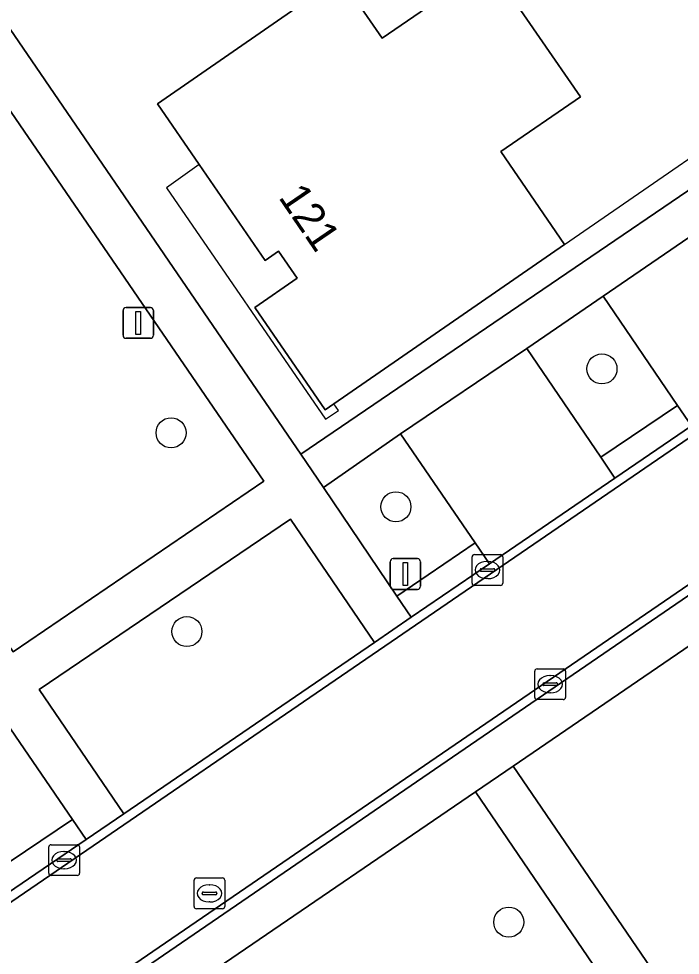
# Model space of a CAD drawing. Extents: x 155275 to 156265, y 382654 to 383635.
# Drawn here: x 155548.86 to 155570.38, y 383211.2 to 383241.63 of the extents above; entities that cross this region are included whole.
import ezdxf

# ---------------------------------------------------------------- set-up
doc = ezdxf.new("R2010")
doc.units = 0
for name, color, linetype in [('IMGEO_Boom', 7, 'Continuous'), ('IMGEO_Erf', 7, 'Continuous'), ('IMGEO_Groenvoorziening', 7, 'Continuous'), ('IMGEO_Kolk', 7, 'Continuous'), ('IMGEO_Lichtmast', 7, 'Continuous'), ('IMGEO_Muur', 7, 'Continuous'), ('IMGEO_Pand', 7, 'Continuous'), ('IMGEO_Pand_nummerreeks', 7, 'Continuous'), ('IMGEO_Pand_overbouw', 7, 'Continuous'), ('IMGEO_Rijbaan_lokaal_gesloten', 7, 'Continuous'), ('IMGEO_Rijbaan_lokaal_open', 7, 'Continuous'), ('IMGEO_Rioolput', 7, 'Continuous'), ('IMGEO_Voetpad_open', 7, 'Continuous')]:
    doc.layers.add(name, color=color, linetype=linetype)

msp = doc.modelspace()

# ---------------------------------------------------------------- linework, layer by layer
at = {"layer": 'IMGEO_Boom'}
for centre in [(155567.828, 383230.255), (155553.814, 383228.177), (155561.126, 383225.773), (155554.329, 383221.719), (155564.798, 383212.276)]:
    msp.add_circle(centre, 0.489, dxfattribs=at)
at = {"layer": 'IMGEO_Erf'}
for points in [[(155518.42, 383332.648), (155516.069, 383336.112), (155494.094, 383320.967), (155495.01, 383319.623), (155509.565, 383298.295), (155558.036, 383227.48), (155580.05, 383242.47)], [(155564.39, 383243.549), (155564.686, 383243.118), (155564.468, 383242.968), (155567.125, 383239.096), (155564.537, 383237.32), (155566.612, 383234.296), (155559.112, 383229.124), (155558.83, 383228.929), (155556.534, 383232.247), (155557.915, 383233.203), (155557.307, 383234.082), (155556.871, 383233.781), (155554.73, 383236.894), (155553.372, 383238.869), (155559.309, 383242.985), (155560.677, 383241.002)]]:
    msp.add_lwpolyline(points, close=True, dxfattribs=at)
msp.add_lwpolyline([(155583.923, 383230.311), (155564.944, 383217.349), (155603.025, 383161.596), (155604.389, 383162.527), (155625.107, 383176.674), (155589.111, 383229.212)], dxfattribs=at)
at = {"layer": 'IMGEO_Groenvoorziening'}
for points in [[(155556.829, 383226.608), (155539.303, 383252.179), (155531.179, 383246.543), (155548.678, 383221.063)], [(155567.867, 383232.622), (155565.387, 383230.922), (155567.788, 383227.387), (155570.282, 383229.07)], [(155561.271, 383228.141), (155558.77, 383226.397), (155561.162, 383222.869), (155563.701, 383224.598)], [(155560.427, 383221.364), (155557.696, 383225.373), (155549.519, 383219.837), (155552.278, 383215.8)], [(155548.154, 383219.177), (155545.65, 383217.45), (155548.04, 383213.885), (155550.609, 383215.612)], [(155563.71, 383216.506), (155555.557, 383210.938), (155577.49, 383178.854), (155585.619, 383184.371)]]:
    msp.add_lwpolyline(points, close=True, dxfattribs=at)
at = {"layer": 'IMGEO_Kolk'}
for p, q in [((155563.603, 383223.293), (155563.603, 383224.145)), ((155563.678, 383224.219), (155564.53, 383224.219)), ((155564.604, 383224.145), (155564.604, 383223.293)), ((155563.905, 383223.762), (155564.303, 383223.762)), ((155564.091, 383223.999), (155564.116, 383223.999)), ((155563.862, 383223.713), (155563.862, 383223.725)), ((155564.3, 383223.676), (155563.902, 383223.676)), ((155564.114, 383223.439), (155564.089, 383223.439)), ((155564.346, 383223.725), (155564.346, 383223.713)), ((155564.53, 383223.219), (155563.678, 383223.219)), ((155565.643, 383219.581), (155565.643, 383220.433)), ((155565.718, 383220.507), (155566.57, 383220.507)), ((155566.644, 383220.433), (155566.644, 383219.581)), ((155566.131, 383220.287), (155566.156, 383220.287)), ((155565.902, 383220.001), (155565.902, 383220.013)), ((155566.34, 383219.964), (155565.942, 383219.964)), ((155565.945, 383220.05), (155566.343, 383220.05)), ((155566.386, 383220.013), (155566.386, 383220.001)), ((155566.57, 383219.507), (155565.718, 383219.507)), ((155566.154, 383219.727), (155566.129, 383219.727)), ((155549.836, 383213.866), (155549.836, 383214.718)), ((155549.911, 383214.792), (155550.763, 383214.792)), ((155550.837, 383214.718), (155550.837, 383213.866)), ((155550.138, 383214.335), (155550.536, 383214.335)), ((155550.324, 383214.572), (155550.349, 383214.572)), ((155550.095, 383214.286), (155550.095, 383214.298)), ((155550.533, 383214.249), (155550.135, 383214.249)), ((155550.347, 383214.012), (155550.322, 383214.012)), ((155550.579, 383214.298), (155550.579, 383214.286)), ((155550.763, 383213.792), (155549.911, 383213.792))]:
    msp.add_line(p, q, dxfattribs=at)
for points in [[(155563.603, 383223.293), (155563.603, 383224.145)], [(155563.678, 383224.219), (155564.53, 383224.219)], [(155564.604, 383224.145), (155564.604, 383223.293)], [(155564.53, 383223.219), (155563.678, 383223.219)], [(155565.643, 383219.581), (155565.643, 383220.433)], [(155565.718, 383220.507), (155566.57, 383220.507)], [(155566.644, 383220.433), (155566.644, 383219.581)], [(155566.57, 383219.507), (155565.718, 383219.507)], [(155549.836, 383213.866), (155549.836, 383214.718)], [(155549.911, 383214.792), (155550.763, 383214.792)], [(155550.837, 383214.718), (155550.837, 383213.866)], [(155550.763, 383213.792), (155549.911, 383213.792)]]:
    msp.add_lwpolyline(points, dxfattribs=at)
for centre, radius, start, end in [((155563.68, 383224.143), 0.0765, 91.552, 178.448), ((155563.68, 383224.143), 0.0765, 91.552, 178.448), ((155564.528, 383224.143), 0.0765, 1.552, 88.448), ((155564.528, 383224.143), 0.0765, 1.552, 88.448), ((155563.902, 383223.722), 0.0403, 85.8775, 175.7526), ((155564.307, 383223.724), 0.0386, 1.7309, 96.639), ((155563.899, 383223.712), 0.0366, 178.938, 274.7102), ((155564.303, 383223.719), 0.043, 264.8664, 352.4533), ((155563.68, 383223.295), 0.0765, 181.552, 268.448), ((155563.68, 383223.295), 0.0765, 181.552, 268.448), ((155564.528, 383223.295), 0.0765, 271.552, 358.448), ((155564.528, 383223.295), 0.0765, 271.552, 358.448), ((155565.72, 383220.431), 0.0765, 91.552, 178.448), ((155565.72, 383220.431), 0.0765, 91.552, 178.448), ((155566.568, 383220.431), 0.0765, 1.552, 88.448), ((155566.568, 383220.431), 0.0765, 1.552, 88.448), ((155565.942, 383220.01), 0.0403, 85.8775, 175.7526), ((155565.939, 383220), 0.0366, 178.938, 274.7102), ((155566.343, 383220.007), 0.043, 264.8664, 352.4533), ((155566.347, 383220.012), 0.0386, 1.7309, 96.639), ((155565.72, 383219.583), 0.0765, 181.552, 268.448), ((155565.72, 383219.583), 0.0765, 181.552, 268.448), ((155566.568, 383219.583), 0.0765, 271.552, 358.448), ((155566.568, 383219.583), 0.0765, 271.552, 358.448), ((155549.913, 383214.716), 0.0765, 91.552, 178.448), ((155549.913, 383214.716), 0.0765, 91.552, 178.448), ((155550.761, 383214.716), 0.0765, 1.552, 88.448), ((155550.761, 383214.716), 0.0765, 1.552, 88.448), ((155550.135, 383214.295), 0.0403, 85.8775, 175.7526), ((155550.54, 383214.297), 0.0386, 1.7309, 96.639), ((155550.132, 383214.285), 0.0366, 178.938, 274.7102), ((155550.536, 383214.292), 0.043, 264.8664, 352.4533), ((155549.913, 383213.868), 0.0765, 181.552, 268.448), ((155549.913, 383213.868), 0.0765, 181.552, 268.448), ((155550.761, 383213.868), 0.0765, 271.552, 358.448), ((155550.761, 383213.868), 0.0765, 271.552, 358.448)]:
    msp.add_arc(centre, radius, start, end, dxfattribs=at)
for centre, major_axis, ratio, start_param, end_param in [((155564.09, 383223.719), (-0.387, 0.002), 0.722429, 4.712389, 7.853982), ((155564.115, 383223.719), (-0.39, 0.002), 0.717154, 1.570796, 4.712389), ((155566.13, 383220.007), (-0.387, 0.002), 0.722429, 4.712389, 7.853982), ((155566.155, 383220.007), (-0.39, 0.002), 0.717154, 1.570796, 4.712389), ((155550.323, 383214.292), (-0.387, 0.002), 0.722429, 4.712389, 7.853982), ((155550.348, 383214.292), (-0.39, 0.002), 0.717154, 1.570796, 4.712389)]:
    msp.add_ellipse(centre, major_axis=major_axis, ratio=ratio, start_param=start_param, end_param=end_param, dxfattribs=at)
at = {"layer": 'IMGEO_Lichtmast'}
for p, q in [((155552.251, 383231.35), (155552.251, 383232.15)), ((155552.251, 383232.15), (155552.251, 383231.35)), ((155552.351, 383232.25), (155553.141, 383232.25)), ((155553.141, 383232.25), (155552.351, 383232.25)), ((155553.241, 383232.15), (155553.241, 383231.35)), ((155553.241, 383231.35), (155553.241, 383232.15)), ((155553.141, 383231.25), (155552.351, 383231.25)), ((155552.351, 383231.25), (155553.141, 383231.25)), ((155561.038, 383224.089), (155561.828, 383224.089)), ((155561.828, 383224.089), (155561.038, 383224.089)), ((155560.938, 383223.189), (155560.938, 383223.989)), ((155560.938, 383223.989), (155560.938, 383223.189)), ((155561.928, 383223.989), (155561.928, 383223.189)), ((155561.928, 383223.189), (155561.928, 383223.989)), ((155561.828, 383223.089), (155561.038, 383223.089)), ((155561.038, 383223.089), (155561.828, 383223.089))]:
    msp.add_line(p, q, dxfattribs=at)
for points in [[(155552.671, 383232.125), (155552.821, 383232.125), (155552.821, 383231.375), (155552.671, 383231.375), (155552.671, 383232.125)], [(155561.358, 383223.964), (155561.508, 383223.964), (155561.508, 383223.214), (155561.358, 383223.214), (155561.358, 383223.964)]]:
    msp.add_lwpolyline(points, dxfattribs=at)
for centre, start, end in [((155552.351, 383232.15), 90, 180), ((155552.351, 383232.15), 90, 180), ((155553.141, 383232.15), 0, 90), ((155553.141, 383232.15), 360, 90), ((155552.351, 383231.35), 180, 270), ((155552.351, 383231.35), 180, 270), ((155553.141, 383231.35), 270, 0), ((155553.141, 383231.35), 270, 0), ((155561.038, 383223.989), 90, 180), ((155561.038, 383223.989), 90, 180), ((155561.828, 383223.989), 0, 90), ((155561.828, 383223.989), 360, 90), ((155561.038, 383223.189), 180, 270), ((155561.038, 383223.189), 180, 270), ((155561.828, 383223.189), 270, 0), ((155561.828, 383223.189), 270, 0)]:
    msp.add_arc(centre, 0.1, start, end, dxfattribs=at)
at = {"layer": 'IMGEO_Muur'}
msp.add_lwpolyline([(155566.612, 383234.296), (155574.315, 383239.607)], dxfattribs=at)
at = {"layer": 'IMGEO_Pand'}
msp.add_lwpolyline([(155567.125, 383239.096), (155564.468, 383242.968), (155564.686, 383243.118), (155564.39, 383243.549), (155560.677, 383241.002), (155559.309, 383242.985), (155553.372, 383238.869), (155554.73, 383236.894), (155556.871, 383233.781), (155557.307, 383234.082), (155557.915, 383233.203), (155556.534, 383232.247), (155558.83, 383228.929), (155559.112, 383229.124), (155566.612, 383234.296), (155564.537, 383237.32)], close=True, dxfattribs=at)
at = {"layer": 'IMGEO_Pand_overbouw'}
msp.add_lwpolyline([(155557.915, 383233.203), (155557.307, 383234.082), (155556.871, 383233.781), (155554.73, 383236.894), (155553.665, 383236.142), (155558.842, 383228.623), (155559.26, 383228.908), (155559.112, 383229.124), (155558.83, 383228.929), (155556.534, 383232.247)], close=True, dxfattribs=at)
at = {"layer": 'IMGEO_Rijbaan_lokaal_gesloten'}
for points in [[(155525.625, 383197.223), (155574.69, 383230.764), (155620.091, 383261.877), (155619.924, 383262.117), (155611.481, 383256.329), (155607.286, 383253.453), (155600.696, 383248.934), (155596.568, 383246.104), (155592.48, 383243.302), (155591.21, 383242.43), (155581.768, 383235.957), (155580.527, 383235.106), (155576.901, 383232.62), (155574.618, 383231.055), (155570.735, 383228.404), (155568.25, 383226.707), (155564.167, 383223.918), (155561.627, 383222.184), (155560.427, 383221.364), (155552.278, 383215.8), (155551.055, 383214.964), (155548.491, 383213.213)], [(155527.911, 383193.645), (155576.498, 383226.897), (155584.174, 383232.141), (155593.704, 383238.651), (155593.938, 383238.811), (155622.544, 383258.352), (155622.367, 383258.594), (155576.261, 383227.078), (155527.802, 383193.934)]]:
    msp.add_lwpolyline(points, dxfattribs=at)
at = {"layer": 'IMGEO_Rijbaan_lokaal_open'}
msp.add_lwpolyline([(155620.312, 383262.377), (155620.133, 383262.261), (155619.924, 383262.117), (155620.091, 383261.877), (155574.69, 383230.764), (155525.625, 383197.223), (155478.919, 383165.304), (155481.12, 383162.042), (155527.802, 383193.934), (155576.261, 383227.078), (155622.367, 383258.594)], dxfattribs=at)
at = {"layer": 'IMGEO_Rioolput'}
for p, q in [((155554.637, 383213.711), (155555.489, 383213.711)), ((155554.562, 383212.785), (155554.562, 383213.637)), ((155555.05, 383213.491), (155555.075, 383213.491)), ((155555.563, 383213.637), (155555.563, 383212.785)), ((155554.821, 383213.205), (155554.821, 383213.217)), ((155555.259, 383213.168), (155554.861, 383213.168)), ((155554.864, 383213.254), (155555.262, 383213.254)), ((155555.305, 383213.217), (155555.305, 383213.205)), ((155555.073, 383212.931), (155555.048, 383212.931)), ((155555.489, 383212.711), (155554.637, 383212.711))]:
    msp.add_line(p, q, dxfattribs=at)
for points in [[(155554.637, 383213.711), (155555.489, 383213.711)], [(155554.562, 383212.785), (155554.562, 383213.637)], [(155555.563, 383213.637), (155555.563, 383212.785)], [(155555.489, 383212.711), (155554.637, 383212.711)]]:
    msp.add_lwpolyline(points, dxfattribs=at)
for centre, radius, start, end in [((155554.639, 383213.635), 0.0765, 91.552, 178.448), ((155554.639, 383213.635), 0.0765, 91.552, 178.448), ((155555.487, 383213.635), 0.0765, 1.552, 88.448), ((155555.487, 383213.635), 0.0765, 1.552, 88.448), ((155554.861, 383213.214), 0.0403, 85.8775, 175.7526), ((155554.858, 383213.204), 0.0366, 178.938, 274.7102), ((155555.262, 383213.211), 0.043, 264.8664, 352.4533), ((155555.266, 383213.216), 0.0386, 1.7309, 96.639), ((155554.639, 383212.787), 0.0765, 181.552, 268.448), ((155554.639, 383212.787), 0.0765, 181.552, 268.448), ((155555.487, 383212.787), 0.0765, 271.552, 358.448), ((155555.487, 383212.787), 0.0765, 271.552, 358.448)]:
    msp.add_arc(centre, radius, start, end, dxfattribs=at)
for centre, major_axis, ratio, start_param, end_param in [((155555.049, 383213.211), (-0.387, 0.002), 0.722429, 4.712389, 7.853982), ((155555.074, 383213.211), (-0.39, 0.002), 0.717154, 1.570796, 4.712389)]:
    msp.add_ellipse(centre, major_axis=major_axis, ratio=ratio, start_param=start_param, end_param=end_param, dxfattribs=at)
at = {"layer": 'IMGEO_Voetpad_open'}
for points in [[(155548.154, 383219.177), (155550.609, 383215.612), (155551.055, 383214.964), (155552.278, 383215.8), (155549.519, 383219.837), (155557.696, 383225.373), (155560.427, 383221.364), (155561.627, 383222.184), (155561.162, 383222.869), (155558.77, 383226.397), (155558.036, 383227.48), (155509.565, 383298.295)], [(155582.508, 383241.467), (155581.249, 383243.309), (155580.05, 383242.47), (155558.036, 383227.48), (155558.77, 383226.397), (155561.271, 383228.141), (155565.387, 383230.922), (155567.867, 383232.622), (155574.028, 383236.835), (155580.727, 383241.446)], [(155584.174, 383232.141), (155576.498, 383226.897), (155527.911, 383193.645), (155526.506, 383192.686)], [(155563.71, 383216.506), (155564.944, 383217.349), (155583.923, 383230.311)], [(155526.983, 383191.422), (155554.33, 383210.1), (155555.557, 383210.938), (155563.71, 383216.506)]]:
    msp.add_lwpolyline(points, dxfattribs=at)
for points in [[(155539.303, 383252.179), (155556.829, 383226.608), (155548.678, 383221.063), (155531.179, 383246.543)], [(155576.434, 383233.305), (155574.028, 383236.835), (155567.867, 383232.622), (155570.282, 383229.07), (155570.735, 383228.404), (155574.618, 383231.055), (155576.901, 383232.62)], [(155567.788, 383227.387), (155565.387, 383230.922), (155561.271, 383228.141), (155563.701, 383224.598), (155564.167, 383223.918), (155568.25, 383226.707)], [(155570.735, 383228.404), (155570.282, 383229.07), (155567.788, 383227.387), (155568.25, 383226.707)], [(155564.167, 383223.918), (155563.701, 383224.598), (155561.162, 383222.869), (155561.627, 383222.184)], [(155590.692, 383176.929), (155609.791, 383149.013), (155610.043, 383148.625), (155611.256, 383149.591), (155611.034, 383149.871), (155603.025, 383161.596), (155564.944, 383217.349), (155563.71, 383216.506), (155585.619, 383184.371), (155589.29, 383178.983), (155581.203, 383173.388), (155577.49, 383178.854), (155555.557, 383210.938), (155554.33, 383210.1), (155600.446, 383142.636), (155601.267, 383141.518), (155602.361, 383142.34), (155601.671, 383143.463), (155582.623, 383171.362)], [(155551.055, 383214.964), (155550.609, 383215.612), (155548.04, 383213.885), (155548.491, 383213.213)]]:
    msp.add_lwpolyline(points, close=True, dxfattribs=at)

# ---------------------------------------------------------------- texts
at = {"layer": 'IMGEO_Pand_nummerreeks'}
msp.add_text('121', height=1, rotation=304.32, dxfattribs=at).set_placement((155557.286, 383235.833))

doc.saveas('drawing.dxf')
